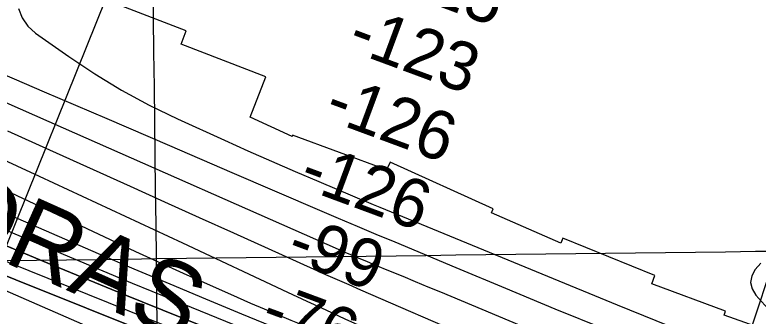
# Model space of a CAD drawing. Extents: x 3715084 to 3753216, y 488173 to 513963.
# Drawn here: x 3724364 to 3725388, y 499636 to 500051 of the extents above; entities that cross this region are included whole.
import ezdxf

# ---------------------------------------------------------------- set-up
doc = ezdxf.new("R2010")
doc.units = 0
for name, color, linetype in [('V-GRID-MAJR', 7, 'Continuous'), ('V-RIVR-RANG', 7, 'Continuous'), ('V-RRAP-RVMT', 7, 'Continuous'), ('V-RRAP-RVMT-IDEN', 7, 'Continuous'), ('V-TOPO-DPTH', 7, 'Continuous'), ('V-TOPO-MAJR', 7, 'Continuous'), ('V-TOPO-MINR', 7, 'Continuous')]:
    doc.layers.add(name, color=color, linetype=linetype)

msp = doc.modelspace()

# ---------------------------------------------------------------- linework, layer by layer
at = {"layer": 'V-GRID-MAJR'}
for points in [[(3724633.381, 493656.784), (3724559.356, 499715.322), (3724485.308, 505775.792), (3724411.259, 511836.27400000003), (3724411.236, 511838.193)], [(3719277.161, 499651.167), (3724559.356, 499715.322), (3729841.541, 499780.245), (3735123.717, 499845.93700000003), (3740405.883, 499912.396), (3745688.039, 499979.624), (3750970.185, 500047.621), (3750970.186, 500047.621)]]:
    msp.add_spline(points, degree=3, dxfattribs=at)
at = {"layer": 'V-RIVR-RANG'}
for p, q in [((3724201.845, 499359.2540000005), (3724563.9618, 500256.9708000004)), ((3725175.404, 499002.3160000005), (3725451.255, 499837.96700000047))]:
    msp.add_line(p, q, dxfattribs=at)
at = {"layer": 'V-RRAP-RVMT'}
for p, q in [((3724600.5450000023, 500029.039), (3724469.7720000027, 500079.396)), ((3724593.4830000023, 500010.57100000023), (3724600.5450000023, 500029.039)), ((3724709.9040000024, 499965.65700000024), (3724593.4830000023, 500010.57100000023)), ((3724688.5594012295, 499910.0371060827), (3724709.9040000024, 499965.65700000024)), ((3724746.3130000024, 499883.3930000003), (3724688.5594012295, 499910.0371060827)), ((3724746.8830000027, 499885.238), (3724746.313000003, 499883.3930000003)), ((3724876.3230000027, 499837.70000000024), (3724746.8830000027, 499885.238)), ((3724881.3730000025, 499848.0670000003), (3724876.3230000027, 499837.70000000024)), ((3725023.2900000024, 499783.71200000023), (3724881.3730000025, 499848.0670000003)), ((3725021.1460000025, 499778.56000000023), (3725023.2900000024, 499783.71200000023)), ((3725116.3930000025, 499736.75300000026), (3725021.1460000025, 499778.56000000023)), ((3725119.3770000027, 499743.72500000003), (3725116.3930000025, 499736.75300000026)), ((3725246.2380000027, 499692.22500000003), (3725119.3770000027, 499743.72500000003)), ((3725241.963000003, 499680.49900000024), (3725246.2380000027, 499692.22500000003)), ((3725343.467000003, 499643.22700000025), (3725241.963000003, 499680.4990000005)), ((3725341.542000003, 499637.4630000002), (3725343.467000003, 499643.22700000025)), ((3725444.4610000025, 499600.9140000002), (3725341.542000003, 499637.4630000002))]:
    msp.add_line(p, q, dxfattribs=at)
at = {"layer": 'V-TOPO-DPTH'}
for points in [[(3725501.4107078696, 499256.61221241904), (3725131.2078829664, 499414.0407146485), (3725070.0928640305, 499439.84605393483), (3725008.891367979, 499465.4431404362), (3724947.5601562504, 499490.7278477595), (3724886.1424674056, 499515.8043022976), (3724796.641462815, 499552.08106513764), (3724779.9090189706, 499558.86196282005), (3724763.176047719, 499565.6415585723), (3724746.4422853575, 499572.4192014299), (3724729.70799559, 499579.195542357), (3724513.649179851, 499666.6711773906), (3724409.619364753, 499709.16540974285), (3724305.7682430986, 499752.088220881), (3724202.185161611, 499795.65390019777), (3724098.7807735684, 499839.64815830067), (3723922.210002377, 499915.418798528), (3723907.244580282, 499921.8935363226), (3723892.3052205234, 499928.4273854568), (3723877.40495427, 499935.04990160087), (3723862.530750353, 499941.7315290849), (3723766.0775404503, 499985.4040917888)], [(3725501.4107078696, 499256.61221241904), (3725131.2078829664, 499414.0407146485), (3725070.0928640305, 499439.84605393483), (3725008.891367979, 499465.4431404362), (3724947.5601562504, 499490.7278477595), (3724886.1424674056, 499515.8043022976), (3724796.641462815, 499552.08106513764), (3724779.9090189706, 499558.86196282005), (3724763.176047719, 499565.6415585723), (3724746.4422853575, 499572.4192014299), (3724729.70799559, 499579.195542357), (3724513.649179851, 499666.6711773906), (3724409.619364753, 499709.16540974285), (3724305.7682430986, 499752.088220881), (3724202.185161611, 499795.65390019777), (3724098.7807735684, 499839.64815830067), (3723922.210002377, 499915.418798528), (3723907.244580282, 499921.8935363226), (3723892.3052205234, 499928.4273854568), (3723877.40495427, 499935.04990160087), (3723862.530750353, 499941.7315290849), (3723766.0775404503, 499985.4040917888)], [(3725573.038859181, 499165.0133535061), (3725377.0770993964, 499240.9760522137), (3725270.3049948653, 499284.16669601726), (3725164.442105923, 499329.40211684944), (3725059.943040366, 499377.7047032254), (3724956.353190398, 499428.0520666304), (3724750.54, 499531.82), (3724077.5779282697, 499801.16642841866), (3724043.8623298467, 499814.7895226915), (3724010.2075719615, 499828.559927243), (3723976.6440748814, 499842.55129721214), (3723943.1414183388, 499856.6899774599), (3723909.7411632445, 499871.06781316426), (3723876.416586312, 499885.61717404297), (3723843.2055266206, 499900.42382268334)], [(3725573.038859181, 499165.0133535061), (3725377.0770993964, 499240.9760522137), (3725270.3049948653, 499284.16669601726), (3725164.442105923, 499329.40211684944), (3725059.943040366, 499377.7047032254), (3724956.353190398, 499428.0520666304), (3724750.54, 499531.82), (3724077.5779282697, 499801.16642841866), (3724043.8623298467, 499814.7895226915), (3724010.2075719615, 499828.559927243), (3723976.6440748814, 499842.55129721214), (3723943.1414183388, 499856.6899774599), (3723909.7411632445, 499871.06781316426), (3723876.416586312, 499885.61717404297), (3723843.2055266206, 499900.42382268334)], [(3724300.0747117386, 499732.699455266), (3724740.078383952, 499555.5489593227), (3724748.476975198, 499552.1635615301), (3724756.8736988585, 499548.7735434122), (3724765.2676211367, 499545.376594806), (3724773.6596758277, 499541.97502587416), (3724818.3523462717, 499523.8381713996), (3724849.0345232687, 499511.23494443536), (3724879.6436295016, 499498.4587256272), (3724910.143129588, 499485.423019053), (3724940.5695589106, 499472.2143206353), (3724985.379813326, 499452.5347638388), (3725038.056826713, 499429.137747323), (3725090.600886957, 499405.4490789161), (3725142.9455174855, 499381.3229326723), (3725195.157194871, 499356.90513453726), (3725260.01886799, 499326.24097004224), (3725322.0741505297, 499297.76225522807), (3725384.5358721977, 499270.2349470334), (3725447.6072525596, 499244.13474876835)], [(3724300.0747117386, 499732.699455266), (3724740.078383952, 499555.5489593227), (3724748.476975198, 499552.1635615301), (3724756.8736988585, 499548.7735434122), (3724765.2676211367, 499545.376594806), (3724773.6596758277, 499541.97502587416), (3724818.3523462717, 499523.8381713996), (3724849.0345232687, 499511.23494443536), (3724879.6436295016, 499498.4587256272), (3724910.143129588, 499485.423019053), (3724940.5695589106, 499472.2143206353), (3724985.379813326, 499452.5347638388), (3725038.056826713, 499429.137747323), (3725090.600886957, 499405.4490789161), (3725142.9455174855, 499381.3229326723), (3725195.157194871, 499356.90513453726), (3725260.01886799, 499326.24097004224), (3725322.0741505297, 499297.76225522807), (3725384.5358721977, 499270.2349470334), (3725447.6072525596, 499244.13474876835)]]:
    msp.add_lwpolyline(points, dxfattribs=at)
at = {"layer": 'V-TOPO-MAJR'}
for points in [[(3723999.7601638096, 500084.07275061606), (3724115.090866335, 500033.87882986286), (3724194.085641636, 499999.4311548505), (3724273.0471662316, 499964.90757876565), (3724351.95881477, 499930.2701510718), (3724430.837212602, 499895.5568223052), (3724809.70304367, 499728.4967903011), (3724815.849800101, 499725.79912911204), (3724822.0027436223, 499723.11572215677), (3724828.1649677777, 499720.45369655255), (3724834.333379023, 499717.8059251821), (3724840.5113106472, 499715.18046894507), (3724846.6957486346, 499712.57051108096), (3724852.8899461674, 499709.98380077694), (3724859.0906500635, 499707.412588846), (3724881.3646084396, 499698.22535472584), (3724898.7017202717, 499691.05902787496), (3724916.031563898, 499683.875205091), (3724933.3505052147, 499676.665138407), (3724950.6621783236, 499669.4375757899), (3725361.229361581, 499497.6619271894), (3725418.272258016, 499474.14737348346)], [(3723836.9065524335, 499977.25656358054), (3723857.8906653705, 499967.7697839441), (3723890.1661057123, 499953.2345368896), (3723895.0318252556, 499951.0581856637), (3723899.904854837, 499948.8984424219), (3723904.7888494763, 499946.7636111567), (3723909.680154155, 499944.6453878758), (3724283.5141799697, 499783.8854657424), (3724364.158976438, 499749.4864776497), (3724444.9364981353, 499715.40466389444), (3724525.913107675, 499681.79861164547), (3724607.0224424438, 499648.5097337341), (3724726.8322778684, 499599.74866324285), (3724748.1406646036, 499591.08912847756), (3724769.454941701, 499582.4441377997), (3724790.778054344, 499573.8209632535), (3724812.1070573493, 499565.21233279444), (3724956.203616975, 499507.1390295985), (3725049.609002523, 499469.5637841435), (3725143.045967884, 499432.0673764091), (3725236.5303029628, 499394.6892252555), (3725330.0462178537, 499357.38991182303), (3725591.5952729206, 499253.2614443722)]]:
    msp.add_lwpolyline(points, dxfattribs=at)
at = {"layer": 'V-TOPO-MINR'}
for points in [[(3723981.8746588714, 500126.275306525), (3724318.508720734, 499982.044291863), (3724404.7410431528, 499945.0848376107), (3724490.966999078, 499908.1105416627), (3724577.1834052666, 499871.11398317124), (3724663.393444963, 499834.10258298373), (3724784.020158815, 499782.2970892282), (3724809.927467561, 499771.2136314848), (3724835.855310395, 499760.17860864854), (3724861.813954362, 499749.216238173), (3724887.793132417, 499738.30230260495), (3724972.089281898, 499703.02800426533), (3725040.288680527, 499674.6514612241), (3725108.5637362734, 499646.45919767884), (3725176.952277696, 499618.54335337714), (3725245.4164762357, 499590.81178857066), (3725645.7161315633, 499429.61131605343)], [(3724369.3677707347, 500059.70309876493), (3724374.1088367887, 500046.6751152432), (3724382.3093560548, 500035.4966741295), (3724392.8161774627, 500025.5512612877), (3724438.546853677, 499993.44205555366), (3724474.594483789, 499969.5991075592), (3724511.435039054, 499947.14209468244), (3724549.46498205, 499926.76398448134), (3724588.2878501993, 499907.77180939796), (3724653.010128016, 499878.3094461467), (3724685.3680504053, 499863.7483636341), (3724717.808057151, 499849.37472293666), (3724750.3711904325, 499835.28224496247), (3724783.0164080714, 499821.37720880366), (3724829.733406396, 499801.71667828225), (3724839.087032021, 499797.7953494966), (3724848.447768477, 499793.8911356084), (3724857.8191711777, 499790.0125940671), (3724867.1976847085, 499786.1511674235), (3725194.4482346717, 499651.93613717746), (3725283.814771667, 499615.67678700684), (3725373.359384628, 499579.86764425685), (3725463.1711115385, 499544.73381263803)], [(3723908.1045774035, 500052.15369243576), (3723933.954138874, 500040.539152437), (3723959.7798237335, 500028.8716176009), (3723985.5895908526, 500017.1687528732), (3724199.884519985, 499919.73641022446), (3724298.959353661, 499874.4771919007), (3724397.9255895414, 499828.98284099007), (3724496.728928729, 499783.1357911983), (3724595.423670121, 499737.05360881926), (3724740.1436318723, 499669.166880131), (3724766.4230811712, 499656.90848891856), (3724792.737381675, 499644.72580305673), (3724819.103958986, 499632.6566752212), (3724845.505387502, 499620.66325273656), (3724871.9890832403, 499608.85646530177), (3724898.547599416, 499597.2227778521), (3724925.2183462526, 499585.8487403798), (3724951.963913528, 499574.6478028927), (3725045.5174378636, 499536.00327247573), (3725119.142181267, 499505.7236294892), (3725192.828638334, 499475.59559131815), (3725266.6076658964, 499445.6949603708), (3725340.4484071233, 499415.94593423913), (3725524.2513403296, 499342.2244850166)], [(3723766.0775404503, 499985.4040917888), (3723862.530750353, 499941.7315290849), (3723877.40495427, 499935.04990160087), (3723892.3052205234, 499928.4273854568), (3723907.244580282, 499921.8935363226), (3723922.210002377, 499915.418798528), (3724098.7807735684, 499839.64815830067), (3724202.185161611, 499795.65390019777), (3724305.7682430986, 499752.088220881), (3724409.619364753, 499709.16540974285), (3724513.649179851, 499666.6711773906), (3724729.70799559, 499579.195542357), (3724746.4422853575, 499572.4192014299), (3724763.176047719, 499565.6415585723), (3724779.9090189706, 499558.86196282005), (3724796.641462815, 499552.08106513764), (3724886.1424674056, 499515.8043022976), (3724947.5601562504, 499490.7278477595), (3725008.891367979, 499465.4431404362), (3725070.0928640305, 499439.84605393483), (3725131.2078829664, 499414.0407146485), (3725501.4107078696, 499256.61221241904)], [(3723843.2055266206, 499900.42382268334), (3723876.416586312, 499885.61717404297), (3723909.7411632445, 499871.06781316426), (3723943.1414183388, 499856.6899774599), (3723976.6440748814, 499842.55129721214), (3724010.2075719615, 499828.559927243), (3724043.8623298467, 499814.7895226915), (3724077.5779282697, 499801.16642841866), (3724750.54, 499531.82), (3724956.353190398, 499428.0520666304), (3725059.943040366, 499377.7047032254), (3725164.442105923, 499329.40211684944), (3725270.3049948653, 499284.16669601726), (3725377.0770993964, 499240.9760522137), (3725573.038859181, 499165.0133535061)], [(3724354.059575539, 499891.16446280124), (3724411.981144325, 499865.11779588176), (3724523.131099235, 499814.960213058), (3724570.651505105, 499793.52269222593), (3724618.1751877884, 499772.09244027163), (3724665.70378569, 499750.6730916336), (3724713.2356604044, 499729.261011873), (3724776.4450201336, 499700.7952863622), (3724792.3899821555, 499693.65618372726), (3724808.355356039, 499686.5632960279), (3724824.3513477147, 499679.539730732), (3724840.367751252, 499672.5623803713), (3724995.1647589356, 499605.5260464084), (3725088.8591706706, 499565.71587581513), (3725182.9056870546, 499526.772902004), (3725277.480360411, 499489.1307233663), (3725372.4071384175, 499452.35574151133), (3725636.267681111, 499352.222540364)], [(3724221.5981008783, 499834.489682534), (3724479.2627956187, 499722.5450305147), (3724528.4195322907, 499701.38693919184), (3724577.670452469, 499680.45253732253), (3724627.0626479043, 499659.85366963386), (3724676.549026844, 499639.47849139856), (3724749.5309406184, 499609.71935529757), (3724762.6021744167, 499604.4043197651), (3724775.680296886, 499599.10633686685), (3724788.76875236, 499593.8339329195), (3724801.864096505, 499588.57858160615), (3725090.7553678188, 499472.970086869), (3725186.3936690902, 499434.96107127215), (3725282.150760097, 499397.2558534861), (3725378.086035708, 499360.00633241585), (3725474.1401010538, 499323.06060915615)], [(3724334.524540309, 499817.47354759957), (3724495.4354872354, 499741.6812196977), (3724530.579860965, 499725.281354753), (3724565.8012947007, 499709.0503014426), (3724601.138318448, 499693.0724655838), (3724636.5524022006, 499677.2634413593), (3724670.783382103, 499662.1296551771), (3724689.1745325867, 499654.0960074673), (3724707.6120143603, 499646.17148605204), (3724726.1189930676, 499638.41065407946), (3724744.672303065, 499630.7589484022), (3724772.0796021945, 499619.59753712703), (3724776.966549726, 499617.6146920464), (3724781.8568736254, 499615.6402406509), (3724786.752262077, 499613.6783797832), (3724791.651026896, 499611.7249126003), (3725302.8870674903, 499408.62267545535), (3725364.261325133, 499384.4293682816), (3725425.720227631, 499360.4547687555)], [(3724300.0747117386, 499732.699455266), (3724740.078383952, 499555.5489593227), (3724748.476975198, 499552.1635615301), (3724756.8736988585, 499548.7735434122), (3724765.2676211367, 499545.376594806), (3724773.6596758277, 499541.97502587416), (3724818.3523462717, 499523.8381713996), (3724849.0345232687, 499511.23494443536), (3724879.6436295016, 499498.4587256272), (3724910.143129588, 499485.423019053), (3724940.5695589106, 499472.2143206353), (3724985.379813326, 499452.5347638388), (3725038.056826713, 499429.137747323), (3725090.600886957, 499405.4490789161), (3725142.9455174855, 499381.3229326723), (3725195.157194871, 499356.90513453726), (3725260.01886799, 499326.24097004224), (3725322.0741505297, 499297.76225522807), (3725384.5358721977, 499270.2349470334), (3725447.6072525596, 499244.13474876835)], [(3725392.0184142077, 499709.33767241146), (3725384.2856527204, 499700.5373140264), (3725379.8922687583, 499691.5112268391), (3725378.1450715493, 499682.55571675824), (3725380.3671544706, 499673.7060723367), (3725385.235424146, 499664.92700502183), (3725409.934985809, 499637.7755630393)], [(3724280.8595655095, 499702.3734376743), (3724456.376158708, 499625.4326417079), (3724503.4761226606, 499604.3708569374), (3724550.361503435, 499582.85050324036), (3724596.9250094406, 499560.64229615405), (3724643.2739322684, 499537.9755201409), (3724697.558890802, 499510.9306819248), (3724716.641174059, 499501.5187413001), (3724735.772593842, 499492.2088063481), (3724754.9777184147, 499483.0518799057), (3724774.2319795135, 499473.99695913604), (3724875.653405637, 499426.79375303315), (3724945.945495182, 499394.8932185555), (3725016.624267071, 499363.8978819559), (3725087.883062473, 499334.26034217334), (3725159.5285402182, 499305.5280002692), (3725548.535324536, 499153.82654111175)]]:
    msp.add_lwpolyline(points, dxfattribs=at)

# ---------------------------------------------------------------- texts
at = {"layer": 'V-RIVR-RANG'}
for s, p in [('-125', (3724856.6130211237, 500096.6754550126)), ('-123', (3724820.1340520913, 500003.54863945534)), ('-126', (3724788.1069901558, 499908.7712705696)), ('-126', (3724753.112990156, 499815.09427056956)), ('-99', (3724735.6782903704, 499714.906754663)), ('-76', (3724699.9413058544, 499621.5048468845))]:
    msp.add_text(s, height=66.99999999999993, rotation=339.65763888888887, dxfattribs=at).set_placement(p)
at = {"layer": 'V-RRAP-RVMT-IDEN'}
msp.add_text('POYDRAS', height=100.00000200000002, rotation=335.82392949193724, dxfattribs=at).set_placement((3724000.304775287, 499867.16420723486))

doc.saveas('drawing.dxf')
